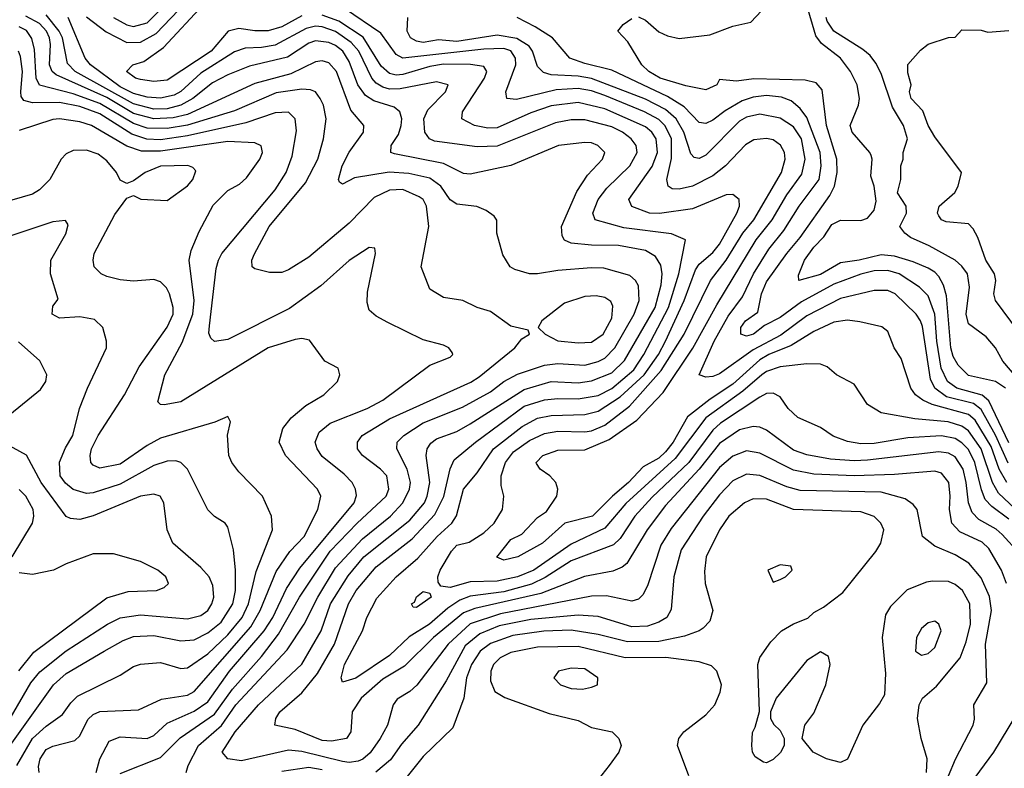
# Model space of a CAD drawing. Header units: inches. Extents: x 1793389 to 1900389, y 320802 to 470796.
# Tile 354 of 656: x 1850572 to 1853496, y 423242 to 425464. Entities that reach past the tile are written whole.
import ezdxf

# ---------------------------------------------------------------- set-up
doc = ezdxf.new("R2010")
doc.units = ezdxf.units.IN
doc.header["$MEASUREMENT"] = 0
doc.layers.add('B8452', color=7, linetype='Continuous')

msp = doc.modelspace()

# ---------------------------------------------------------------- linework, layer by layer
at = {"layer": 'B8452', "color": 2}
for points, elevation in [([(1850770, 425472), (1850828.2, 425428.2), (1850890, 425396), (1850930, 425396.9), (1850977.1, 425422.9), (1851064.9, 425515.1)], 290), ([(1850850, 425470.3), (1850890, 425448.9), (1850910, 425444), (1850950, 425454.6), (1851025.7, 425530)], 294), ([(1851410, 425475.1), (1851350, 425443.1), (1851310, 425431), (1851270, 425431.1), (1851222, 425438), (1851191, 425430), (1851140.3, 425370), (1851010, 425284.7), (1850970, 425280.5), (1850930, 425286.3), (1850915.3, 425290), (1850889.2, 425310), (1850908, 425330), (1850940.1, 425339.9), (1850999.1, 425380.9), (1851118.7, 425510)], 286), ([(1853499.5, 424370), (1853469.7, 424389.7), (1853390, 424408), (1853358.8, 424438.8), (1853344.5, 424464.5), (1853337.3, 424490), (1853324.2, 424644.2), (1853315.5, 424675.5), (1853301.6, 424701.6), (1853290, 424714.7), (1853270, 424726.3), (1853225.3, 424745.3), (1853170, 424761.7), (1853130, 424766), (1853064.7, 424750), (1853010, 424742.4), (1852950, 424707.1), (1852886, 424690), (1852885.2, 424705.2), (1852903, 424750), (1852930, 424788.2), (1852960.4, 424819.6), (1852984.1, 424855.9), (1853010, 424868.9), (1853070, 424867.6), (1853090, 424874.9), (1853110, 424898.8), (1853115.2, 424924.8), (1853109.7, 424969.7), (1853099.6, 424999.6), (1853103.6, 425050), (1853100.5, 425060.5), (1853097, 425070), (1853044.5, 425130), (1853038, 425150), (1853062.7, 425210), (1853066, 425230), (1853059.5, 425270), (1853039.6, 425310), (1853009.6, 425350), (1852953.5, 425393.5), (1852936.1, 425416.1), (1852908.5, 425510)], 266), ([(1853560.9, 423980.9), (1853478.9, 424058.9), (1853460.8, 424090), (1853427.1, 424190), (1853390, 424243.1), (1853370, 424257.6), (1853329, 424270), (1853230, 424278.9), (1853130, 424297.2), (1853090, 424322), (1853050, 424382), (1852998, 424410), (1852970, 424434), (1852950, 424441.2), (1852910, 424442), (1852830, 424434), (1852790, 424419.8), (1852775.8, 424410), (1852719, 424361), (1852610, 424281.7), (1852518.9, 424161.1), (1852371.8, 424028.2), (1852310, 423954.7), (1852210, 423907.3), (1852098.4, 423830), (1852050.6, 423810), (1851990, 423797.2), (1851910, 423795.6), (1851850, 423778.7), (1851822.5, 423782.5), (1851814.8, 423794.8), (1851813.6, 423810), (1851820.5, 423830), (1851853.9, 423886.1), (1851870, 423903.8), (1851906.8, 423913.2), (1851950, 423941), (1851980.9, 423970), (1852006, 424010), (1852009.2, 424050), (1852001.6, 424081.6), (1852001.3, 424110), (1852014.3, 424150), (1852038.7, 424181.3), (1852085.6, 424214.4), (1852130, 424235.6), (1852170, 424242.7), (1852250, 424240.2), (1852270, 424243.2), (1852310, 424260.2), (1852382.9, 424317.1), (1852477.2, 424422.8), (1852544.8, 424530), (1852623, 424690), (1852670, 424750.4), (1852719.8, 424830), (1852752.4, 424870), (1852834.3, 425010), (1852845.6, 425050), (1852842.9, 425070), (1852831.1, 425091.1), (1852810, 425107), (1852790, 425111.6), (1852752.5, 425107.5), (1852727.5, 425092.5), (1852668, 425030), (1852630, 425000.5), (1852570, 424969.7), (1852530, 424960.5), (1852510, 424962), (1852497.2, 424970), (1852494, 424990), (1852507.9, 425052.1), (1852507.6, 425110), (1852489.1, 425149.1), (1852470, 425167.3), (1852427.3, 425190), (1852310, 425238.4), (1852270, 425252.7), (1852230, 425259.3), (1852164.7, 425255.3), (1852047.3, 425227.3), (1852018, 425230), (1852015.1, 425250), (1852045.1, 425330), (1852044.7, 425350), (1852030, 425371), (1852010, 425378), (1851950, 425376.8), (1851709.8, 425349.8), (1851690, 425360.9), (1851644.2, 425424.2), (1851536.6, 425496.6)], 282), ([(1852410, 425472.7), (1852430, 425462), (1852470, 425427.3), (1852496.1, 425416.1), (1852530, 425408), (1852621.2, 425418.8), (1852690, 425444.9), (1852743.2, 425456.8), (1852775.3, 425490)], 270), ([(1851065.6, 423230), (1851071.6, 423250), (1851102.4, 423310), (1851170.6, 423369.4), (1851214, 423430), (1851366.1, 423593.9), (1851416.3, 423670), (1851457.3, 423750), (1851510, 423837), (1851590, 423922.6), (1851673.3, 423990), (1851709.7, 424030), (1851729.7, 424070), (1851732.8, 424090), (1851722, 424130), (1851691.8, 424190), (1851692.3, 424210), (1851712.3, 424230), (1851770, 424267.2), (1851886.5, 424313.5), (1851970, 424358.9), (1852010, 424390.3), (1852050, 424411.8), (1852130, 424438.9), (1852170, 424443.6), (1852250, 424438.9), (1852290, 424448.9), (1852310, 424459.5), (1852339.1, 424490), (1852396.4, 424590), (1852411.1, 424630), (1852410, 424674), (1852400.9, 424690), (1852384.2, 424704.2), (1852306.2, 424726.2), (1852270, 424727.8), (1852170, 424719.5), (1852110, 424709.4), (1852086, 424710), (1852042, 424722), (1852028.7, 424730), (1852006.3, 424766.3), (1851989, 424830), (1851988.4, 424868.4), (1851980.4, 424880.4), (1851957.2, 424897.2), (1851929.3, 424909.3), (1851870, 424916), (1851850, 424929.3), (1851822.9, 424970), (1851790, 424993.7), (1851727.6, 425007.6), (1851669, 425011), (1851566, 424994), (1851530, 424975.3), (1851521.2, 424981.2), (1851519, 424990), (1851529.5, 425030), (1851549.7, 425070.3), (1851593.2, 425130), (1851594, 425150), (1851555.2, 425195.2), (1851512.6, 425310), (1851490, 425335.6), (1851470, 425341.6), (1851450, 425338.7), (1851376.9, 425303.1), (1851270, 425274), (1851070, 425182.3), (1851027.5, 425172.5), (1850970, 425169.9), (1850910, 425185), (1850830, 425233.1), (1850680, 425300), (1850668.3, 425310), (1850660.4, 425330), (1850663.1, 425390), (1850660.3, 425410), (1850650.8, 425430), (1850630, 425452.8), (1850590, 425474.2)], 298), ([(1853503, 423790), (1853487.6, 423830), (1853450, 423894), (1853430, 423913), (1853364.2, 423944.2), (1853340.7, 423970), (1853333, 424010), (1853335.4, 424050), (1853331.1, 424090), (1853310, 424118.4), (1853290, 424123.6), (1853170, 424113.5), (1853050, 424109.8), (1852930, 424114.8), (1852870, 424126.9), (1852770, 424176.9), (1852730, 424184.2), (1852690, 424168), (1852650, 424135.1), (1852506.3, 423953.7), (1852475.9, 423904.1), (1852436.7, 423783.3), (1852422.8, 423757.2), (1852410, 423743.7), (1852390, 423738), (1852314.3, 423754.3), (1852270, 423752.8), (1851999.8, 423700.2), (1851910, 423670.8), (1851844.2, 423610), (1851751.2, 423488.8), (1851730, 423469.5), (1851692.7, 423447.3), (1851680.7, 423430), (1851663.8, 423370), (1851642.4, 423330), (1851612.1, 423287.9), (1851591.1, 423268.9), (1851576.9, 423263.1), (1851550, 423259.2), (1851530, 423262), (1851410, 423292.3), (1851370, 423295.8), (1851230, 423264), (1851189.6, 423269.6), (1851173.2, 423290), (1851211.6, 423350), (1851280.5, 423430), (1851410, 423550.6), (1851466.9, 423650), (1851494.5, 423730), (1851546.8, 423813.2), (1851594, 423870), (1851730, 423978.9), (1851773.5, 424030), (1851782.3, 424050), (1851789.7, 424090), (1851778.7, 424170), (1851781.6, 424190), (1851792.6, 424207.4), (1851810, 424219.5), (1851870, 424242), (1851910, 424264.2), (1852070, 424366.7), (1852150, 424390.2), (1852230, 424386.5), (1852270, 424391.5), (1852330, 424415.6), (1852367.5, 424452.5), (1852458.7, 424610), (1852476.6, 424676.6), (1852479.7, 424710), (1852475.4, 424735.4), (1852460.5, 424760.5), (1852430, 424778.7), (1852350, 424794), (1852270, 424794.7), (1852210, 424800.7), (1852189.6, 424809.6), (1852182.5, 424822.5), (1852180.9, 424850), (1852226.3, 424953.7), (1852258, 425002), (1852302.7, 425050), (1852309.2, 425070), (1852289, 425090), (1852270, 425098.4), (1852250, 425099.5), (1852172, 425090), (1852030, 425031.5), (1851910, 425005.6), (1851890, 425007.3), (1851830, 425037.4), (1851685.3, 425065.3), (1851674, 425070), (1851675.1, 425090), (1851696.8, 425123.2), (1851705.1, 425150), (1851706.3, 425170), (1851700.7, 425190), (1851684.2, 425204.2), (1851623, 425223), (1851598.8, 425238.8), (1851576, 425270), (1851550, 425339.5), (1851531, 425370), (1851510, 425387.3), (1851490, 425396.4), (1851450, 425401), (1851430, 425393.7), (1851367.3, 425352.7), (1851254.5, 425325.5), (1851190, 425299.7), (1851144, 425276), (1851085.7, 425230), (1851050.1, 425209.9), (1851010, 425199.5), (1850970, 425198.7), (1850910, 425213.6), (1850736.3, 425310), (1850714, 425334), (1850698.9, 425410), (1850688.9, 425430), (1850650, 425478.5)], 294), ([(1853540.1, 423880.1), (1853490, 423935.6), (1853471.7, 423951.7), (1853420.8, 423980.8), (1853401, 424001), (1853389.8, 424029.8), (1853383.1, 424090), (1853373.5, 424130), (1853350, 424166), (1853330, 424177.7), (1853301.7, 424181.7), (1853090, 424156.4), (1853050, 424154.5), (1852979.8, 424159.8), (1852910, 424172.8), (1852870, 424186.3), (1852790, 424245.1), (1852770, 424254), (1852750, 424256.9), (1852710, 424246.3), (1852650, 424206.3), (1852590.1, 424129.9), (1852490, 424021.6), (1852435.3, 423950), (1852374.9, 423850), (1852361.4, 423838.6), (1852333.3, 423826.7), (1852249, 423811), (1852119, 423761), (1851923.6, 423716.4), (1851890, 423703.1), (1851801.1, 423630), (1851714.4, 423545.6), (1851650, 423506.3), (1851586, 423450), (1851559.3, 423410), (1851554.8, 423350), (1851542, 423330), (1851497.7, 423322.3), (1851470, 423324.4), (1851390, 423357.6), (1851329.2, 423370), (1851332.7, 423390), (1851344.5, 423410), (1851410, 423466), (1851456.2, 423523.8), (1851506.9, 423610), (1851548.3, 423730), (1851571.3, 423770), (1851630, 423840.4), (1851736.9, 423923.1), (1851804.9, 423995.1), (1851831.7, 424048.3), (1851849.7, 424130.3), (1851862.3, 424157.7), (1851925.1, 424210), (1852070, 424316.9), (1852130, 424335.2), (1852170, 424339.6), (1852230, 424338.5), (1852290, 424348), (1852330, 424369.1), (1852395.4, 424424.6), (1852425.1, 424470), (1852498.5, 424610), (1852529.8, 424710), (1852549, 424810), (1852507.9, 424827.9), (1852366.3, 424846.3), (1852281.2, 424870), (1852274, 424890), (1852289.8, 424930.2), (1852315.9, 424964.1), (1852383.6, 425030), (1852405.6, 425070), (1852402.9, 425090), (1852387.3, 425110), (1852362, 425130), (1852330, 425145.7), (1852250, 425166.9), (1852210, 425166.9), (1852162.6, 425157.4), (1851990, 425088.3), (1851930, 425086), (1851803.5, 425103.5), (1851789.2, 425110), (1851775.1, 425130), (1851771.8, 425170), (1851784.2, 425195.8), (1851836, 425250), (1851844, 425270), (1851810, 425279.6), (1851701.8, 425258.2), (1851670, 425257.6), (1851650, 425263.5), (1851630, 425275.8), (1851617.7, 425290), (1851578.7, 425370), (1851555.8, 425395.8), (1851510, 425428.9), (1851470, 425443.1), (1851450, 425444.8), (1851422, 425438), (1851330, 425388.6), (1851290, 425380.9), (1851241.1, 425378.9), (1851210, 425368.2), (1851110, 425305.1), (1851050, 425251.1), (1851030, 425239.8), (1850990, 425230.8), (1850950, 425233.6), (1850910, 425244.8), (1850870, 425264.8), (1850782.4, 425330), (1850766.3, 425350), (1850716, 425470)], 290), ([(1853510, 423981), (1853458.7, 424018.7), (1853439.3, 424039.3), (1853428.1, 424068.1), (1853408.9, 424150), (1853390, 424187.8), (1853370, 424208.4), (1853350, 424220.4), (1853310, 424228.7), (1853210, 424223.1), (1853110, 424205.7), (1853070, 424205.4), (1853030, 424211.8), (1852987.9, 424227.9), (1852950, 424253.2), (1852883.3, 424283.3), (1852854, 424310), (1852830, 424344), (1852810, 424355.1), (1852790, 424354), (1852770, 424343.6), (1852653.4, 424266.6), (1852630, 424245.4), (1852559, 424150), (1852450, 424046.3), (1852398.7, 423990), (1852355.5, 423924.5), (1852335.2, 423904.8), (1852210, 423857.3), (1852132.2, 423807.8), (1852091.4, 423788.6), (1852010, 423765.4), (1851910, 423752.9), (1851878.9, 423741.1), (1851843.1, 423716.9), (1851788.5, 423670), (1851728.3, 423631.7), (1851670, 423576.3), (1851570, 423509.6), (1851530, 423498), (1851526, 423510), (1851536.2, 423550), (1851589.6, 423650), (1851602.4, 423690), (1851632.6, 423747.4), (1851689.4, 423810), (1851754.5, 423865.5), (1851811.5, 423930), (1851855.6, 423970), (1851868.6, 423991.4), (1851890, 424070.7), (1851930, 424119.1), (1851978.7, 424190), (1852063.9, 424256.1), (1852110, 424280.9), (1852150, 424289.1), (1852250, 424291.6), (1852290, 424301.5), (1852355.5, 424344.5), (1852426.8, 424410), (1852468.7, 424470), (1852489.8, 424510), (1852545.3, 424630), (1852578.6, 424721.4), (1852590, 424738.4), (1852630, 424772.4), (1852650, 424798), (1852702, 424890), (1852709.3, 424910), (1852709, 424930), (1852690, 424945.2), (1852670, 424943.7), (1852570, 424902.4), (1852471.5, 424888.5), (1852442, 424890), (1852389.7, 424909.7), (1852381.2, 424930), (1852450, 425028), (1852465.7, 425070), (1852461.7, 425110), (1852449.6, 425130), (1852430, 425145.4), (1852310, 425199.3), (1852230, 425217.6), (1852150, 425208.5), (1852090, 425187.1), (1851990, 425142.6), (1851962, 425142), (1851922, 425150), (1851885.2, 425170), (1851886.6, 425190), (1851951.8, 425290), (1851959.5, 425310), (1851950, 425325.2), (1851910.9, 425330.9), (1851830, 425332.2), (1851790, 425325), (1851710, 425301.4), (1851690, 425299.3), (1851670, 425303.9), (1851645.4, 425325.4), (1851591.7, 425411.7), (1851519.9, 425459.9), (1851470, 425476.8)], 286), ([(1853503.9, 424090), (1853481.1, 424130), (1853456.7, 424196.7), (1853410, 424275.1), (1853390, 424291.8), (1853282, 424322), (1853254.1, 424334.1), (1853232, 424350), (1853218.4, 424370), (1853190, 424458), (1853169.2, 424490), (1853150, 424538), (1853132.5, 424552.5), (1853067, 424567), (1853030, 424571.6), (1852990, 424565.6), (1852930, 424538), (1852863.2, 424496.8), (1852797.1, 424470), (1852770, 424454.2), (1852690, 424382), (1852622.1, 424337.9), (1852554.8, 424285.2), (1852512.6, 424210), (1852490, 424181.7), (1852470, 424162.3), (1852423.1, 424136.9), (1852380.3, 424090), (1852332, 424050), (1852272.7, 423990), (1852190.4, 423969.6), (1852124.7, 423910), (1852051.3, 423870), (1852010, 423859.3), (1851988.9, 423868.9), (1852030, 423920.7), (1852063.2, 423936.8), (1852110, 423986.8), (1852135.9, 424004.1), (1852166.6, 424050), (1852169.5, 424070), (1852163.7, 424090), (1852146, 424110), (1852117.2, 424130), (1852107, 424147), (1852106, 424150), (1852125.2, 424170), (1852170, 424185.7), (1852250, 424187), (1852322.2, 424217.8), (1852405, 424275), (1852482.4, 424357.6), (1852571.4, 424488.6), (1852642.2, 424617.8), (1852759.1, 424810), (1852806.9, 424870), (1852850, 424943.8), (1852894.6, 425005.4), (1852904.8, 425050), (1852893.3, 425110), (1852870, 425145.6), (1852830, 425171.2), (1852770, 425183), (1852730, 425174.3), (1852710, 425163), (1852610, 425061.6), (1852590, 425052), (1852574.8, 425054.8), (1852565.4, 425065.4), (1852544.2, 425130), (1852521.5, 425170), (1852490, 425197.2), (1852430, 425227.8), (1852270, 425289), (1852230, 425296.2), (1852150, 425300.4), (1852127.2, 425307.2), (1852110, 425325.2), (1852094.7, 425370), (1852084.8, 425384.8), (1852048.2, 425408.2), (1851990, 425417.6), (1851870, 425398.8), (1851816, 425404), (1851770, 425396), (1851750, 425400.4), (1851732, 425410), (1851722, 425430), (1851724.5, 425470)], 278), ([(1853507.6, 424147.6), (1853470.4, 424230.4), (1853427.3, 424307.3), (1853404.2, 424324.2), (1853324.8, 424344.8), (1853289.7, 424370), (1853276.5, 424396.5), (1853252.9, 424552.9), (1853247.6, 424570), (1853234, 424590), (1853172, 424650), (1853150, 424659.6), (1853110, 424659.6), (1853010, 424636.4), (1852910, 424584.4), (1852832.8, 424527.2), (1852750, 424483.5), (1852650, 424412.7), (1852630, 424404.5), (1852610, 424402.7), (1852589.5, 424409.5), (1852634, 424510), (1852676, 424584), (1852718.6, 424641.4), (1852751.1, 424710), (1852796.9, 424783.1), (1852841.6, 424838.4), (1852886.6, 424910), (1852945.7, 424990), (1852952.1, 425030), (1852948.7, 425070), (1852910, 425174), (1852890, 425200.7), (1852863.3, 425223.3), (1852834.2, 425234.2), (1852790, 425238.7), (1852750, 425234.2), (1852717.3, 425222.7), (1852666.5, 425193.5), (1852630, 425165.6), (1852610, 425156.2), (1852590, 425158.4), (1852544.9, 425204.9), (1852495.6, 425235.6), (1852330, 425314.3), (1852250, 425334), (1852205.2, 425350), (1852154, 425410), (1852102.8, 425442.8), (1852048.7, 425470)], 274), ([(1853510, 424208.2), (1853450, 424332.8), (1853429.9, 424349.9), (1853355.1, 424370), (1853327.1, 424390), (1853308.9, 424430), (1853295.7, 424510), (1853289.8, 424589.8), (1853270, 424644.5), (1853243.7, 424670), (1853183.7, 424710), (1853150, 424719.8), (1853110, 424718.7), (1853070, 424708.5), (1852990, 424678.5), (1852893.5, 424626.5), (1852830, 424579.7), (1852783.4, 424556.6), (1852750.7, 424530), (1852730, 424524.7), (1852714, 424530), (1852714, 424550), (1852727.6, 424570), (1852763.9, 424596.1), (1852774.5, 424650), (1852790, 424686), (1852849.7, 424770), (1852890, 424817.1), (1852977.6, 424942.4), (1852991.6, 424970), (1852999.7, 425010), (1852999.1, 425050), (1852968.4, 425150), (1852955.3, 425255.3), (1852936.9, 425276.9), (1852904.4, 425284.4), (1852752.1, 425287.9), (1852700.9, 425280.9), (1852650, 425286), (1852642, 425270), (1852610, 425255.3), (1852550, 425267.6), (1852474, 425290), (1852440.7, 425310), (1852419.5, 425330), (1852378, 425398), (1852348, 425430), (1852364, 425450), (1852390, 425467.3)], 270), ([(1853537.2, 424397.2), (1853491.8, 424450), (1853469.7, 424489.7), (1853442.5, 424522.5), (1853390, 424561.2), (1853382.4, 424590), (1853392.3, 424670), (1853387, 424710), (1853370, 424732.7), (1853349.7, 424749.7), (1853273.1, 424793.1), (1853217.6, 424817.6), (1853200.7, 424830), (1853186, 424850), (1853206, 424890), (1853204.7, 424910), (1853179.3, 424950), (1853189, 424990), (1853189, 425030), (1853195.3, 425050), (1853195.3, 425070), (1853209, 425110), (1853197, 425150), (1853163.7, 425203.7), (1853130, 425304), (1853114.7, 425334.7), (1853097.4, 425357.4), (1853075.6, 425375.6), (1852989.6, 425430), (1852970, 425459), (1852966.6, 425470)], 262), ([(1850870, 423226.8), (1850990, 423274), (1851048, 423332), (1851150, 423402.3), (1851203.2, 423476.8), (1851290, 423573.7), (1851340, 423640), (1851402.6, 423750), (1851493.8, 423886.2), (1851574.3, 423970), (1851659.7, 424050), (1851668, 424070), (1851661.6, 424110), (1851643.7, 424130), (1851589.4, 424170), (1851575.1, 424190), (1851575.1, 424210), (1851589.3, 424230), (1851670, 424279.5), (1851911.8, 424388.2), (1851936.6, 424403.4), (1852042, 424490), (1852063.1, 424516.9), (1852086, 424530), (1852082, 424542), (1852030, 424554), (1851970, 424598), (1851930, 424609.4), (1851888, 424630), (1851830, 424639.3), (1851790, 424664), (1851764, 424730), (1851787.3, 424850), (1851779.6, 424910), (1851769.7, 424929.7), (1851758.5, 424938.5), (1851710, 424959.7), (1851670, 424958), (1851624.2, 424935.8), (1851550, 424859.5), (1851430, 424759.3), (1851370, 424721.2), (1851350, 424713.2), (1851313.6, 424713.6), (1851270, 424724), (1851262, 424730), (1851261.2, 424750), (1851269, 424769), (1851313, 424850), (1851420.6, 424979.4), (1851456.9, 425050), (1851473.6, 425110), (1851481.6, 425170), (1851474, 425210), (1851464.5, 425230), (1851450, 425249.3), (1851435.6, 425255.6), (1851410, 425257.4), (1851333.3, 425246.7), (1851210, 425193.5), (1851070, 425150.6), (1851010, 425141), (1850950, 425141.4), (1850910, 425155.4), (1850810, 425215.4), (1850730, 425244.2), (1850630, 425269.7), (1850620.4, 425290), (1850615.7, 425375.7), (1850607.6, 425407.6), (1850600, 425420), (1850591.4, 425431.4), (1850570, 425442.7)], 302), ([(1853538.3, 424538.3), (1853469.7, 424630), (1853465.1, 424650), (1853471.1, 424690), (1853466.9, 424710), (1853441.3, 424750), (1853417.2, 424817.2), (1853403.2, 424843.2), (1853390, 424858), (1853323.6, 424863.6), (1853309.6, 424869.6), (1853301.6, 424881.6), (1853298, 424890), (1853302.7, 424910), (1853349.3, 424950.7), (1853359, 424970), (1853368.7, 425010), (1853290, 425116), (1853269.7, 425150), (1853253.8, 425193.8), (1853219.3, 425230), (1853214, 425250), (1853219, 425270), (1853210, 425306), (1853209.6, 425330.4), (1853246.8, 425373.2), (1853270, 425391), (1853330, 425411.3), (1853350, 425412), (1853370, 425434), (1853427.3, 425432.7), (1853446.8, 425426.8), (1853510, 425432)], 258), ([(1850799.1, 423230), (1850809.8, 423270.2), (1850837, 423323), (1850870, 423334.9), (1850950, 423330.4), (1850970, 423339.3), (1851010, 423375.8), (1851090, 423411.6), (1851130, 423439.5), (1851194.8, 423530), (1851298, 423650), (1851323.1, 423690), (1851363.9, 423776.1), (1851403.7, 423836.3), (1851565.1, 424030), (1851572.1, 424052.1), (1851569.3, 424070), (1851559.3, 424090), (1851535.2, 424115.2), (1851470, 424167.3), (1851455.1, 424190), (1851449.6, 424210.4), (1851460.8, 424239.2), (1851493.7, 424266.3), (1851604, 424310), (1851650, 424334.9), (1851790, 424438), (1851850, 424462), (1851858, 424470), (1851856.4, 424476.4), (1851846, 424490), (1851830, 424498), (1851770, 424514), (1851664.8, 424564.8), (1851630, 424584), (1851610, 424602), (1851604.1, 424624.1), (1851604.8, 424655.2), (1851628, 424770), (1851626, 424786), (1851610, 424788), (1851550, 424749.2), (1851465.8, 424674.2), (1851373.3, 424606.7), (1851190, 424515.1), (1851150, 424509), (1851139, 424519), (1851133.6, 424533.6), (1851135.5, 424555.5), (1851154.9, 424725.1), (1851161.6, 424750), (1851172, 424770), (1851330, 424959.1), (1851362.9, 425010), (1851381, 425059), (1851394.2, 425134.2), (1851389.4, 425170), (1851370, 425189.4), (1851330, 425187.8), (1851242.8, 425157.2), (1851070, 425119.4), (1850990, 425107.3), (1850949.1, 425109.1), (1850904.4, 425124.4), (1850810, 425184.8), (1850750, 425206), (1850690, 425217.8), (1850610, 425217.4), (1850583.8, 425223.8), (1850575.9, 425235.9), (1850574.7, 425250), (1850579.8, 425310), (1850574.2, 425354.2), (1850568.2, 425370)], 306), ([(1850629.4, 423229.4), (1850627, 423247), (1850632.3, 423270), (1850650, 423298), (1850670, 423307.7), (1850735.1, 423324.9), (1850750, 423338.8), (1850773.6, 423386.4), (1850790, 423401.6), (1850810, 423410.4), (1850924.8, 423415.2), (1850992.8, 423447.2), (1851070, 423459.5), (1851090, 423470.4), (1851258.5, 423661.5), (1851286.2, 423710), (1851333.7, 423826.3), (1851374.1, 423885.9), (1851416.2, 423930), (1851457, 424010), (1851466, 424050), (1851456, 424070), (1851361.2, 424170), (1851342.7, 424210), (1851352.7, 424250), (1851378.3, 424281.7), (1851421, 424319), (1851475.3, 424350), (1851515.3, 424390), (1851522, 424410), (1851518, 424430), (1851478, 424450), (1851432.7, 424512.7), (1851410, 424517.2), (1851390, 424515.1), (1851310, 424489.5), (1851050, 424329.5), (1851001.2, 424321.2), (1850990, 424322), (1850982, 424330), (1851002.4, 424410), (1851054.5, 424505.5), (1851085.7, 424590), (1851089.7, 424630), (1851074.5, 424750), (1851081.2, 424778.8), (1851104.8, 424835.2), (1851146.2, 424913.8), (1851190, 424957.3), (1851224.8, 424975.2), (1851245.4, 424994.6), (1851285.2, 425050), (1851292.3, 425070), (1851289.2, 425089.2), (1851270, 425098), (1851190, 425102.6), (1850990, 425073.3), (1850933.6, 425073.6), (1850890, 425088.3), (1850785.2, 425150), (1850750, 425161.1), (1850690, 425169.6), (1850670, 425167.3), (1850570, 425135.1)], 310), ([(1850563.1, 423250), (1850610, 423330.4), (1850650, 423367), (1850698.8, 423401.2), (1850723.3, 423436.7), (1850743.5, 423456.5), (1850870, 423518.8), (1850910, 423544), (1850930, 423550.6), (1850990, 423555.5), (1851050, 423538), (1851070, 423540.5), (1851130, 423582), (1851190, 423638.3), (1851231.9, 423690), (1851250.8, 423730), (1851274.3, 423825.7), (1851322.7, 423950), (1851319.3, 423990), (1851292.7, 424050), (1851222, 424122), (1851201.2, 424150), (1851193.2, 424170), (1851189, 424231), (1851198, 424270), (1851190, 424286), (1851151, 424269), (1850990, 424221.6), (1850950, 424200.5), (1850870, 424145.1), (1850810, 424132.3), (1850790, 424141.2), (1850782.7, 424150), (1850780.9, 424170), (1850785.1, 424190), (1850804.2, 424230), (1850882.9, 424350), (1850926.3, 424433.7), (1851010, 424550.8), (1851027.3, 424590), (1851027.3, 424610), (1851016.2, 424650), (1851007.7, 424667.7), (1850990, 424686), (1850970, 424692.3), (1850910, 424687.3), (1850870, 424691.6), (1850830, 424702), (1850814, 424710), (1850793.2, 424730), (1850789.4, 424750), (1850792.7, 424770), (1850854.2, 424885.8), (1850890, 424934), (1850910, 424942), (1850931.6, 424931.6), (1851010, 424927.3), (1851070, 424970.8), (1851086, 424990), (1851094.8, 425014.8), (1851085.6, 425025.6), (1851071.5, 425031.5), (1850990, 425029.4), (1850944.7, 425010), (1850910, 424986), (1850890, 424978), (1850870, 424988), (1850859, 425010), (1850830, 425045.2), (1850804.4, 425064.4), (1850770, 425077), (1850730, 425075.1), (1850710, 425065.2), (1850694.8, 425050), (1850660.7, 424990), (1850630, 424959.3), (1850610, 424946), (1850510, 424917.2)], 314), ([(1850543.1, 423310), (1850671.8, 423490), (1850710, 423523.1), (1850822.7, 423590), (1850878.8, 423621.2), (1850910, 423633.4), (1850970, 423636.5), (1851050, 423620.3), (1851090, 423623.7), (1851130, 423644.2), (1851170, 423675.3), (1851204.4, 423730), (1851212.4, 423770), (1851213, 423830), (1851206.6, 423890), (1851190, 423958), (1851182, 423970), (1851150, 423989), (1851130, 424008.7), (1851069.6, 424129.6), (1851050, 424149.3), (1851034.9, 424154.9), (1851010, 424153.6), (1850970, 424140.5), (1850870, 424085.4), (1850790, 424059.7), (1850770, 424058), (1850730, 424069.6), (1850707.9, 424087.9), (1850691.6, 424110), (1850689.8, 424150.2), (1850707.2, 424192.8), (1850729.5, 424230), (1850749.3, 424310), (1850772.7, 424370), (1850829.2, 424490), (1850829.2, 424510), (1850819, 424550), (1850793.6, 424573.6), (1850750, 424582), (1850690, 424578), (1850668, 424590), (1850670, 424614), (1850686, 424634), (1850662.7, 424710), (1850663.7, 424750), (1850708.4, 424828.4), (1850715.3, 424855.3), (1850708, 424868), (1850670, 424864), (1850530, 424817)], 318), ([(1850515.3, 424270), (1850633.4, 424366.6), (1850649.2, 424390), (1850652.7, 424410), (1850631.7, 424451.7), (1850567.9, 424507.9)], 322), ([(1850543.1, 423390), (1850604.2, 423495.8), (1850631.8, 423528.2), (1850710, 423590.3), (1850832.3, 423670), (1850870, 423688.7), (1850930, 423697), (1851070, 423685.3), (1851110, 423695.8), (1851130, 423710.6), (1851142.4, 423730), (1851147.8, 423750), (1851144.9, 423784.9), (1851134.5, 423810), (1851110, 423838), (1851026, 423910), (1851009.3, 423950), (1850999.3, 424030), (1850989.3, 424049.3), (1850970, 424055.1), (1850930, 424049.6), (1850790, 423991.5), (1850750, 423980.7), (1850722.9, 423982.9), (1850709.6, 423989.6), (1850635.1, 424090), (1850591.8, 424171.8), (1850522, 424210)], 322), ([(1853309.7, 423170), (1853351.2, 423268.8), (1853404, 423370), (1853408, 423388), (1853406, 423430), (1853444, 423496), (1853440.4, 423610), (1853458.3, 423710), (1853451.9, 423751.9), (1853427.3, 423807.3), (1853391.1, 423851.1), (1853350, 423875.6), (1853290, 423900.9), (1853252.7, 423930), (1853237.2, 424010), (1853225.1, 424025.1), (1853201.6, 424041.6), (1853130, 424062), (1852890, 424066.9), (1852850, 424077.7), (1852770, 424111.2), (1852730, 424114.7), (1852690, 424095.6), (1852650, 424053.6), (1852602, 423990), (1852536.4, 423890), (1852514.4, 423810), (1852506.6, 423713.4), (1852493.4, 423690), (1852470, 423675.6), (1852435.9, 423664.1), (1852390, 423661.7), (1852290, 423692.8), (1852230, 423696), (1852090, 423683.5), (1851995.5, 423664.5), (1851938.5, 423641.5), (1851895, 423605), (1851838.2, 423501.8), (1851754.9, 423370), (1851706.1, 423313.9), (1851673, 423267), (1851629.2, 423230.8)], 298), ([(1850549, 423870), (1850609.4, 423970), (1850614, 423990), (1850611.8, 424010), (1850590, 424049.2), (1850570, 424069.4)], 326), ([(1853264.7, 423230), (1853267.3, 423270), (1853249.5, 423330.5), (1853238.4, 423390), (1853242.7, 423430), (1853252.7, 423450), (1853294.5, 423485.5), (1853365.1, 423570), (1853382.8, 423617.2), (1853395.8, 423670), (1853393.3, 423730), (1853372, 423770), (1853350, 423787), (1853330, 423796.2), (1853283, 423797), (1853265.2, 423794.8), (1853207.9, 423772.1), (1853158, 423722), (1853142.8, 423697.2), (1853133.4, 423630), (1853143.4, 423523.4), (1853139.9, 423460.1), (1853125.5, 423434.5), (1853075.5, 423370), (1853030.6, 423269.4), (1853010, 423259), (1852968, 423270), (1852928, 423290), (1852895.3, 423330), (1852904, 423370), (1852930, 423406), (1852966, 423490), (1852979, 423550), (1852974, 423574), (1852950, 423588), (1852910, 423562), (1852818, 423450), (1852802, 423410), (1852802, 423390), (1852811.6, 423371.6), (1852830, 423354), (1852842, 423330), (1852842, 423310), (1852831.1, 423288.9), (1852810, 423268), (1852790, 423258), (1852780.4, 423260.4), (1852756.4, 423276.4), (1852748, 423290), (1852746, 423310), (1852748, 423348), (1852756.4, 423363.6), (1852769, 423411), (1852763.7, 423550), (1852770, 423571.3), (1852802.5, 423617.5), (1852834, 423650), (1852870, 423670.7), (1852912.7, 423687.3), (1852930, 423704.7), (1852959.3, 423720.7), (1853016, 423764), (1853114.9, 423885.1), (1853129.4, 423910), (1853138, 423950), (1853129.3, 423970), (1853110, 423989.3), (1853070, 424003.6), (1852870, 424009.6), (1852790, 424040.5), (1852750, 424041.6), (1852724, 424030), (1852678, 423990), (1852650.3, 423949.7), (1852610.4, 423870), (1852605.8, 423825.8), (1852607.7, 423790), (1852630.8, 423710), (1852621.4, 423678.6), (1852602, 423658), (1852590, 423649.5), (1852546, 423634), (1852470, 423618), (1852377, 423617), (1852290, 423639.2), (1852210, 423651.9), (1852128.5, 423648.5), (1852036.6, 423636.6), (1851970, 423612.1), (1851939.5, 423590), (1851914, 423550), (1851899, 423510), (1851890.3, 423449.7), (1851858.4, 423361.6), (1851770, 423277.2), (1851722, 423218)], 302), ([(1850568.9, 423531.1), (1850613.2, 423586.8), (1850830, 423748), (1850893.4, 423766.6), (1850978, 423770), (1851001.2, 423778.8), (1851014, 423790), (1851005.2, 423810), (1850982, 423830), (1850930, 423856), (1850850, 423879), (1850790, 423879), (1850710, 423849.2), (1850672, 423830), (1850610, 423817.2), (1850570, 423822)], 326), ([(1852559.3, 423219.3), (1852525.2, 423310), (1852529, 423330), (1852544, 423350), (1852610, 423400.7), (1852636, 423430), (1852652, 423468), (1852656, 423490), (1852642, 423530), (1852626, 423546), (1852590, 423558), (1852491, 423571), (1852370, 423569.7), (1852230, 423603.5), (1852110, 423601.1), (1852030, 423586), (1851999.1, 423570), (1851979.3, 423550), (1851970.5, 423530), (1851970, 423502), (1851982.8, 423470), (1852012.3, 423452.3), (1852144.7, 423404.7), (1852230, 423384), (1852270, 423362.8), (1852331.3, 423350), (1852351.3, 423330), (1852358, 423310), (1852351, 423290), (1852322.8, 423250), (1852290, 423209)], 306), ([(1853410, 423214.8), (1853465.1, 423290), (1853530, 423397.3)], 294), ([(1851470, 423237.6), (1851430, 423243.9), (1851350, 423232.4)], 298)]:
    msp.add_lwpolyline(points, dxfattribs=dict(at, elevation=elevation))
for points, elevation in [([(1852284.1, 424644.1), (1852250, 424642), (1852190, 424622.7), (1852122, 424570), (1852112, 424550), (1852132, 424530), (1852170, 424510.7), (1852230, 424504.4), (1852270, 424506.7), (1852304.5, 424530), (1852330, 424578), (1852333.6, 424613.6), (1852327, 424627), (1852310, 424639.3)], 302), ([(1852830, 423846), (1852794, 423830), (1852810, 423794), (1852830, 423802), (1852846, 423810), (1852866, 423830), (1852862, 423842)], 306), ([(1851750, 423719), (1851740.2, 423720.2), (1851735.3, 423730), (1851744.5, 423735.5), (1851750, 423750.6), (1851770, 423766.8), (1851790, 423762), (1851793.4, 423750)], 282), ([(1853290, 423679), (1853270, 423674), (1853250, 423657.2), (1853234.8, 423630), (1853232, 423590), (1853250, 423578), (1853270, 423582.8), (1853290, 423601), (1853309, 423650), (1853302, 423670)], 306), ([(1852210, 423539.5), (1852172, 423530), (1852158, 423510), (1852178, 423490), (1852210, 423479.1), (1852243.2, 423476.8), (1852270, 423482.8), (1852288, 423490), (1852288.7, 423510), (1852250, 423537)], 310)]:
    msp.add_lwpolyline(points, close=True, dxfattribs=dict(at, elevation=elevation))

doc.saveas('drawing.dxf')
